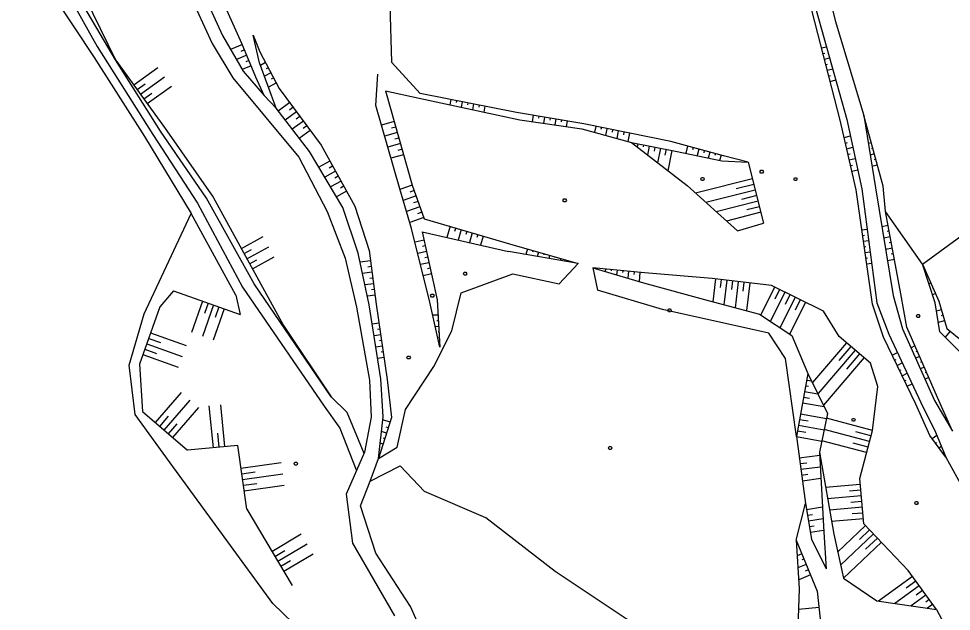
# Model space of a CAD drawing. Extents: x -664960 to -662754, y -993849 to -991145.
# Drawn here: x -663750.2 to -663555.7, y -992895.8 to -992772.1 of the extents above; entities that cross this region are included whole.
import ezdxf

# ---------------------------------------------------------------- set-up
doc = ezdxf.new("R2010")
doc.units = 0
for name, color, linetype in [('Vrstva 13', 7, 'Continuous'), ('Vrstva 27', 7, 'Continuous'), ('Vrstva 63', 7, 'Continuous')]:
    doc.layers.add(name, color=color, linetype=linetype)

msp = doc.modelspace()

# ---------------------------------------------------------------- linework, layer by layer
at = {"layer": 'Vrstva 13'}
for points in [[(-663607.388, -992805.283), (-663607.208, -992805.583), (-663607.388, -992805.883), (-663607.748, -992805.883), (-663607.928, -992805.583), (-663607.748, -992805.283), (-663607.388, -992805.283)], [(-663636.139, -992809.748), (-663635.959, -992810.048), (-663636.139, -992810.348), (-663636.499, -992810.348), (-663636.679, -992810.048), (-663636.499, -992809.748), (-663636.139, -992809.748)], [(-663656.911, -992825.058), (-663656.731, -992825.358), (-663656.911, -992825.658), (-663657.271, -992825.658), (-663657.451, -992825.358), (-663657.271, -992825.058), (-663656.911, -992825.058)], [(-663614.267, -992832.712), (-663614.087, -992833.012), (-663614.267, -992833.312), (-663614.627, -992833.312), (-663614.807, -992833.012), (-663614.627, -992832.712), (-663614.267, -992832.712)], [(-663562.406, -992833.861), (-663562.226, -992834.161), (-663562.406, -992834.461), (-663562.766, -992834.461), (-663562.946, -992834.161), (-663562.766, -992833.861), (-663562.406, -992833.861)], [(-663668.673, -992842.536), (-663668.493, -992842.836), (-663668.673, -992843.136), (-663669.033, -992843.136), (-663669.213, -992842.836), (-663669.033, -992842.536), (-663668.673, -992842.536)], [(-663575.887, -992855.549), (-663575.707, -992855.849), (-663575.887, -992856.149), (-663576.247, -992856.149), (-663576.427, -992855.849), (-663576.247, -992855.549), (-663575.887, -992855.549)], [(-663626.647, -992861.418), (-663626.467, -992861.718), (-663626.647, -992862.018), (-663627.007, -992862.018), (-663627.187, -992861.718), (-663627.007, -992861.418), (-663626.647, -992861.418)], [(-663692.22, -992864.715), (-663692.04, -992865.015), (-663692.22, -992865.315), (-663692.58, -992865.315), (-663692.76, -992865.015), (-663692.58, -992864.715), (-663692.22, -992864.715)], [(-663562.749, -992872.9), (-663562.569, -992873.2), (-663562.749, -992873.5), (-663563.109, -992873.5), (-663563.289, -992873.2), (-663563.109, -992872.9), (-663562.749, -992872.9)]]:
    msp.add_lwpolyline(points, dxfattribs=at)
at = {"layer": 'Vrstva 27'}
for p, q in [((-663696.53, -992790.81), (-663699.01, -992788.19)), ((-663676.89, -992868.66), (-663675.17, -992863.93)), ((-663680.6, -992881.58), (-663671.8, -992896.75)), ((-663665.83, -992900.77), (-663668.5, -992894.77))]:
    msp.add_line(p, q, dxfattribs=at)
for points in [[(-663726.74, -992660.813), (-663723.67, -992679.24), (-663723.11, -992692.67), (-663722.5, -992713.74), (-663720.93, -992724.62), (-663719.3, -992737.1), (-663717.9, -992753.37), (-663714.66, -992766.84), (-663709.82, -992777.33), (-663705.52, -992784.48), (-663691.77, -992801.04), (-663685.85, -992812.35), (-663682.13, -992822.13), (-663679.74, -992832.36), (-663677.04, -992847.56), (-663676.66, -992855.3)], [(-663678.13, -992862.88), (-663681.7, -992854.33), (-663685.06, -992851.05), (-663701.06, -992827.46), (-663711.05, -992809.58), (-663720.61, -992795.62), (-663729.99, -992780.72), (-663738.95, -992765.58), (-663747.07, -992751.83), (-663740.03, -992766.8), (-663733.81, -992777.91), (-663722.21, -992796.34), (-663712.91, -992810.62), (-663703.5, -992828.18), (-663686.52, -992852.99), (-663683.22, -992857.58), (-663679.79, -992866.29)], [(-663676.66, -992855.3), (-663678.1, -992862.6), (-663681.9, -992871.39), (-663680.6, -992881.58)], [(-663556.8, -992863.63), (-663549.94, -992876.15), (-663547.12, -992881.32)], [(-663668.5, -992894.77), (-663675.7, -992883.66), (-663678.89, -992873.81), (-663676.89, -992868.66)]]:
    msp.add_lwpolyline(points, dxfattribs=at)
at = {"layer": 'Vrstva 63'}
for p, q in [((-663703.556, -992777.554), (-663706.002, -992778.562)), ((-663702.642, -992779.773), (-663704.8, -992780.662)), ((-663703.099, -992778.663), (-663703.865, -992778.979)), ((-663582.717, -992778.247), (-663581.692, -992777.986)), ((-663582.421, -992779.41), (-663582.07, -992779.321)), ((-663702.185, -992780.882), (-663702.855, -992781.159)), ((-663698.732, -992781.308), (-663699.799, -992781.881)), ((-663582.125, -992780.573), (-663581.043, -992780.298)), ((-663581.828, -992781.736), (-663581.459, -992781.642)), ((-663726.222, -992785.951), (-663721.167, -992782.309)), ((-663701.727, -992781.992), (-663703.597, -992782.762)), ((-663697.596, -992783.422), (-663698.966, -992784.158)), ((-663698.164, -992782.365), (-663698.57, -992782.583)), ((-663581.532, -992782.899), (-663580.395, -992782.609)), ((-663724.82, -992787.898), (-663719.764, -992784.257)), ((-663696.46, -992785.536), (-663698.132, -992786.435)), ((-663697.028, -992784.479), (-663697.534, -992784.751)), ((-663581.236, -992784.062), (-663580.848, -992783.963)), ((-663580.94, -992785.225), (-663579.746, -992784.921)), ((-663725.521, -992786.925), (-663723.838, -992785.712)), ((-663723.417, -992789.846), (-663718.361, -992786.204)), ((-663724.119, -992788.872), (-663722.435, -992787.659)), ((-663660.028, -992789.016), (-663660.242, -992790.114)), ((-663658.85, -992789.247), (-663658.923, -992789.62)), ((-663657.672, -992789.477), (-663657.897, -992790.624)), ((-663693.667, -992789.651), (-663696.066, -992791.411)), ((-663692.958, -992790.618), (-663693.749, -992791.199)), ((-663656.495, -992789.707), (-663656.571, -992790.098)), ((-663655.317, -992789.938), (-663655.551, -992791.135)), ((-663654.139, -992790.168), (-663654.219, -992790.575)), ((-663652.962, -992790.399), (-663653.206, -992791.646)), ((-663692.248, -992791.586), (-663694.6, -992793.312)), ((-663691.538, -992792.553), (-663692.313, -992793.122)), ((-663642.894, -992792.286), (-663643.128, -992793.644)), ((-663641.711, -992792.49), (-663641.787, -992792.93)), ((-663640.529, -992792.693), (-663640.75, -992793.979)), ((-663639.346, -992792.897), (-663639.418, -992793.313)), ((-663638.164, -992793.1), (-663638.373, -992794.315)), ((-663636.981, -992793.303), (-663637.049, -992793.696)), ((-663690.828, -992793.521), (-663693.134, -992795.213)), ((-663690.118, -992794.488), (-663690.878, -992795.046)), ((-663671.866, -992793.593), (-663674.539, -992794.345)), ((-663671.542, -992794.748), (-663672.43, -992794.998)), ((-663635.798, -992793.507), (-663635.995, -992794.651)), ((-663629.842, -992794.611), (-663630.094, -992795.851)), ((-663628.666, -992794.851), (-663628.756, -992795.292)), ((-663627.49, -992795.091), (-663627.777, -992796.499)), ((-663626.314, -992795.33), (-663626.415, -992795.827)), ((-663689.408, -992795.456), (-663691.668, -992797.114)), ((-663671.217, -992795.904), (-663673.878, -992796.652)), ((-663670.892, -992797.059), (-663671.776, -992797.307)), ((-663625.138, -992795.57), (-663625.46, -992797.146)), ((-663623.963, -992795.81), (-663624.075, -992796.362)), ((-663622.787, -992796.05), (-663623.142, -992797.793)), ((-663578.034, -992796.928), (-663576.69, -992796.614)), ((-663572.981, -992795.735), (-663573.348, -992795.835)), ((-663572.667, -992796.893), (-663572.831, -992796.938)), ((-663670.567, -992798.214), (-663673.217, -992798.959)), ((-663621.051, -992798.258), (-663621.182, -992798.942)), ((-663619.872, -992798.484), (-663619.954, -992798.91)), ((-663618.694, -992798.709), (-663619.053, -992800.587)), ((-663617.515, -992798.935), (-663617.673, -992799.759)), ((-663616.336, -992799.16), (-663616.924, -992802.232)), ((-663610.659, -992798.742), (-663611.052, -992800.218)), ((-663609.5, -992799.051), (-663609.625, -992799.523)), ((-663577.76, -992798.096), (-663577.32, -992797.993)), ((-663577.487, -992799.265), (-663576.186, -992798.961)), ((-663572.353, -992798.052), (-663572.968, -992798.218)), ((-663572.039, -992799.21), (-663572.285, -992799.276)), ((-663669.917, -992800.524), (-663672.555, -992801.266)), ((-663670.242, -992799.369), (-663671.123, -992799.617)), ((-663615.158, -992799.385), (-663615.391, -992800.607)), ((-663613.979, -992799.611), (-663614.795, -992803.877)), ((-663608.34, -992799.359), (-663608.702, -992800.718)), ((-663607.18, -992799.668), (-663607.296, -992800.101)), ((-663606.021, -992799.977), (-663606.351, -992801.219)), ((-663604.861, -992800.285), (-663604.966, -992800.68)), ((-663603.701, -992800.594), (-663604.001, -992801.72)), ((-663577.214, -992800.433), (-663576.788, -992800.334)), ((-663571.725, -992800.368), (-663572.588, -992800.602)), ((-663685.302, -992801.853), (-663687.608, -992803.132)), ((-663684.72, -992802.902), (-663685.477, -992803.322)), ((-663598.02, -992802.1), (-663594.81, -992814.79)), ((-663576.941, -992801.602), (-663575.682, -992801.308)), ((-663576.668, -992802.77), (-663576.256, -992802.674)), ((-663571.097, -992802.684), (-663572.208, -992802.986)), ((-663571.411, -992801.526), (-663571.74, -992801.615)), ((-663684.138, -992803.951), (-663686.38, -992805.195)), ((-663683.555, -992805), (-663684.291, -992805.409)), ((-663576.394, -992803.939), (-663575.179, -992803.655)), ((-663682.973, -992806.05), (-663685.151, -992807.259)), ((-663668.13, -992806.88), (-663670.681, -992807.799)), ((-663597.143, -992805.568), (-663609.013, -992808.57)), ((-663596.849, -992806.731), (-663600.542, -992807.665)), ((-663681.808, -992808.148), (-663683.923, -992809.322)), ((-663682.391, -992807.099), (-663683.105, -992807.496)), ((-663667.724, -992808.009), (-663668.593, -992808.322)), ((-663596.554, -992807.894), (-663606.866, -992810.503)), ((-663667.317, -992809.138), (-663669.99, -992810.1)), ((-663666.911, -992810.267), (-663667.821, -992810.595)), ((-663595.966, -992810.221), (-663604.719, -992812.435)), ((-663596.26, -992809.058), (-663599.434, -992809.861)), ((-663704.93, -992829.86), (-663714.2, -992812.77)), ((-663666.504, -992811.396), (-663669.299, -992812.402)), ((-663666.098, -992812.525), (-663667.049, -992812.868)), ((-663595.377, -992812.548), (-663602.571, -992814.368)), ((-663595.671, -992811.385), (-663598.327, -992812.056)), ((-663561.67, -992823.35), (-663569.38, -992812.37)), ((-663665.691, -992813.654), (-663668.608, -992814.704)), ((-663600.28, -992816.43), (-663594.81, -992814.79)), ((-663666.02, -992816.64), (-663648.01, -992820.74)), ((-663660.193, -992815.469), (-663660.88, -992817.81)), ((-663659.041, -992815.807), (-663659.263, -992816.563)), ((-663657.89, -992816.145), (-663658.535, -992818.344)), ((-663656.738, -992816.483), (-663656.946, -992817.191)), ((-663574.306, -992816.18), (-663573.226, -992816.028)), ((-663568.834, -992815.315), (-663570.151, -992815.559)), ((-663568.616, -992816.495), (-663569.062, -992816.577)), ((-663703.764, -992820.111), (-663699.197, -992817.615)), ((-663665.643, -992818.371), (-663667.534, -992818.783)), ((-663655.587, -992816.82), (-663656.191, -992818.878)), ((-663654.436, -992817.158), (-663654.63, -992817.82)), ((-663653.284, -992817.496), (-663653.846, -992819.411)), ((-663574.138, -992817.369), (-663573.783, -992817.319)), ((-663573.971, -992818.557), (-663572.914, -992818.408)), ((-663568.397, -992817.675), (-663569.758, -992817.927)), ((-663703.188, -992821.164), (-663701.668, -992820.333)), ((-663702.613, -992822.217), (-663698.046, -992819.721)), ((-663665.387, -992819.544), (-663666.006, -992819.679)), ((-663644.063, -992820.177), (-663644.401, -992821.354)), ((-663642.91, -992820.508), (-663643.01, -992820.858)), ((-663573.804, -992819.745), (-663573.456, -992819.696)), ((-663567.96, -992820.034), (-663569.365, -992820.295)), ((-663568.178, -992818.854), (-663568.639, -992818.94)), ((-663702.037, -992823.27), (-663700.516, -992822.439)), ((-663701.461, -992824.323), (-663696.895, -992821.826)), ((-663665.132, -992820.716), (-663666.957, -992821.114)), ((-663664.877, -992821.889), (-663665.473, -992822.019)), ((-663641.756, -992820.84), (-663642.02, -992821.76)), ((-663640.603, -992821.171), (-663640.678, -992821.434)), ((-663639.449, -992821.502), (-663639.64, -992822.165)), ((-663638.296, -992821.833), (-663638.347, -992822.011)), ((-663637.143, -992822.164), (-663637.259, -992822.57)), ((-663573.636, -992820.933), (-663572.602, -992820.788)), ((-663573.469, -992822.122), (-663573.128, -992822.074)), ((-663567.522, -992822.394), (-663568.972, -992822.663)), ((-663567.741, -992821.214), (-663568.217, -992821.302)), ((-663676.832, -992822.687), (-663678.961, -992822.975)), ((-663676.671, -992823.877), (-663677.35, -992823.968)), ((-663664.621, -992823.061), (-663666.38, -992823.444)), ((-663664.366, -992824.234), (-663664.94, -992824.359)), ((-663630.45, -992824.11), (-663629.44, -992828.78)), ((-663627.783, -992824.377), (-663627.835, -992824.89)), ((-663626.589, -992824.496), (-663626.614, -992824.744)), ((-663573.301, -992823.31), (-663572.291, -992823.167)), ((-663676.511, -992825.066), (-663678.459, -992825.329)), ((-663676.35, -992826.255), (-663676.969, -992826.339)), ((-663664.11, -992825.406), (-663665.803, -992825.775)), ((-663625.395, -992824.615), (-663625.493, -992825.589)), ((-663624.201, -992824.735), (-663624.241, -992825.136)), ((-663623.007, -992824.854), (-663623.151, -992826.287)), ((-663621.813, -992824.974), (-663621.869, -992825.527)), ((-663620.619, -992825.093), (-663620.808, -992826.986)), ((-663604.863, -992826.446), (-663605.432, -992831.193)), ((-663560.893, -992825.115), (-663561.068, -992825.192)), ((-663560.409, -992826.213), (-663560.504, -992826.254)), ((-663676.19, -992827.444), (-663677.957, -992827.683)), ((-663603.671, -992826.589), (-663603.868, -992828.226)), ((-663602.48, -992826.732), (-663603.09, -992831.817)), ((-663601.288, -992826.874), (-663601.498, -992828.624)), ((-663600.097, -992827.017), (-663600.747, -992832.442)), ((-663598.906, -992827.16), (-663599.129, -992829.023)), ((-663597.714, -992827.303), (-663598.405, -992833.066)), ((-663592.547, -992828.147), (-663595.415, -992833.97)), ((-663559.926, -992827.311), (-663560.318, -992827.484)), ((-663559.442, -992828.409), (-663559.609, -992828.483)), ((-663717.93, -992828.95), (-663704, -992833.84)), ((-663704.93, -992829.86), (-663704, -992833.84)), ((-663675.869, -992829.823), (-663677.455, -992830.037)), ((-663676.029, -992828.634), (-663676.588, -992828.709)), ((-663590.394, -992829.208), (-663593.39, -992835.291)), ((-663591.47, -992828.678), (-663592.447, -992830.66)), ((-663588.241, -992830.268), (-663591.365, -992836.612)), ((-663589.317, -992829.738), (-663590.336, -992831.807)), ((-663558.958, -992829.507), (-663559.568, -992829.776)), ((-663711.845, -992831.086), (-663714.152, -992837.657)), ((-663709.581, -992831.881), (-663711.887, -992838.452)), ((-663710.713, -992831.483), (-663711.481, -992833.672)), ((-663708.448, -992832.278), (-663709.217, -992834.467)), ((-663586.088, -992831.329), (-663589.341, -992837.932)), ((-663587.164, -992830.799), (-663588.226, -992832.954)), ((-663707.316, -992832.676), (-663709.623, -992839.247)), ((-663662.744, -992833.973), (-663663.821, -992834.039)), ((-663557.741, -992832.885), (-663558.753, -992833.18)), ((-663557.406, -992834.038), (-663557.792, -992834.15)), ((-663675.035, -992835.711), (-663676.445, -992835.915)), ((-663662.67, -992835.17), (-663662.965, -992835.188)), ((-663557.07, -992835.19), (-663558.376, -992835.57)), ((-663722.688, -992837.723), (-663715.308, -992840.355)), ((-663674.691, -992838.086), (-663676.08, -992838.287)), ((-663674.863, -992836.898), (-663675.329, -992836.966)), ((-663662.596, -992836.368), (-663663.29, -992836.411)), ((-663662.523, -992837.566), (-663662.69, -992837.576)), ((-663555.92, -992837.333), (-663556.956, -992838.602)), ((-663723.495, -992839.983), (-663716.114, -992842.616)), ((-663723.092, -992838.853), (-663720.634, -992839.73)), ((-663674.519, -992839.273), (-663674.978, -992839.34)), ((-663662.449, -992838.763), (-663662.759, -992838.783)), ((-663577.518, -992839.752), (-663584.647, -992848.084)), ((-663723.898, -992841.114), (-663721.44, -992841.99)), ((-663674.347, -992840.461), (-663675.716, -992840.659)), ((-663674.175, -992841.649), (-663674.627, -992841.714)), ((-663575.694, -992841.313), (-663583.492, -992850.427)), ((-663576.606, -992840.533), (-663579.091, -992843.437)), ((-663568.016, -992842.333), (-663566.909, -992841.794)), ((-663563.233, -992840.441), (-663564.063, -992840.803)), ((-663562.754, -992841.541), (-663563.027, -992841.66)), ((-663724.301, -992842.244), (-663716.921, -992844.876)), ((-663674.003, -992842.836), (-663675.352, -992843.032)), ((-663573.871, -992842.873), (-663582.338, -992852.769)), ((-663574.782, -992842.093), (-663577.491, -992845.258)), ((-663567.491, -992843.412), (-663567.128, -992843.235)), ((-663566.966, -992844.49), (-663565.892, -992843.967)), ((-663562.274, -992842.641), (-663563.087, -992842.996)), ((-663561.794, -992843.741), (-663562.063, -992843.858)), ((-663566.44, -992845.569), (-663566.088, -992845.398)), ((-663561.315, -992844.841), (-663562.112, -992845.189)), ((-663560.835, -992845.941), (-663561.098, -992846.056)), ((-663585.828, -992847.55), (-663584.819, -992847.734)), ((-663565.915, -992846.648), (-663564.874, -992846.141)), ((-663565.389, -992847.727), (-663565.048, -992847.561)), ((-663560.356, -992847.041), (-663561.137, -992847.381)), ((-663586.043, -992848.73), (-663585.416, -992848.845)), ((-663564.864, -992848.806), (-663563.857, -992848.315)), ((-663721.656, -992856.424), (-663716.233, -992850.145)), ((-663719.84, -992857.993), (-663714.417, -992851.714)), ((-663586.474, -992851.091), (-663585.263, -992851.312)), ((-663586.258, -992849.911), (-663583.498, -992850.414)), ((-663718.024, -992859.561), (-663712.601, -992853.282)), ((-663709.597, -992861.665), (-663710.451, -992852.922)), ((-663707.209, -992861.431), (-663708.062, -992852.689)), ((-663586.689, -992852.272), (-663582.177, -992853.094)), ((-663720.748, -992857.208), (-663718.942, -992855.117)), ((-663587.109, -992854.578), (-663581.673, -992855.569)), ((-663572.12, -992858.04), (-663581.666, -992855.535)), ((-663718.932, -992858.777), (-663717.126, -992856.686)), ((-663672.726, -992856.359), (-663674.263, -992855.862)), ((-663673.095, -992857.501), (-663673.529, -992857.36)), ((-663587.54, -992856.939), (-663582.165, -992857.919)), ((-663587.324, -992855.758), (-663585.524, -992856.087)), ((-663708.403, -992861.548), (-663708.687, -992858.637)), ((-663673.463, -992858.643), (-663674.537, -992858.296)), ((-663587.97, -992859.3), (-663582.656, -992860.269)), ((-663587.755, -992858.119), (-663585.975, -992858.444)), ((-663572.729, -992860.361), (-663582.158, -992857.887)), ((-663572.425, -992859.201), (-663575.584, -992858.372)), ((-663559.643, -992859.763), (-663558.702, -992859.071)), ((-663674.2, -992860.926), (-663674.81, -992860.73)), ((-663673.832, -992859.785), (-663674.112, -992859.694)), ((-663573.338, -992862.683), (-663582.65, -992860.239)), ((-663573.034, -992861.522), (-663576.154, -992860.703)), ((-663558.932, -992860.729), (-663558.697, -992860.557)), ((-663558.221, -992861.696), (-663557.751, -992861.351)), ((-663675.17, -992863.93), (-663671.25, -992861.53)), ((-663674.938, -992863.21), (-663675.084, -992863.163)), ((-663674.569, -992862.068), (-663674.695, -992862.028)), ((-663587.363, -992863.794), (-663583.119, -992863.221)), ((-663557.511, -992862.663), (-663557.432, -992862.606)), ((-663703.85, -992865.935), (-663695.481, -992864.742)), ((-663587.202, -992864.983), (-663585.821, -992864.797)), ((-663556.8, -992863.63), (-663556.8, -992863.63)), ((-663703.681, -992867.123), (-663700.894, -992866.726)), ((-663703.511, -992868.311), (-663695.142, -992867.118)), ((-663676.89, -992868.66), (-663670.6, -992865.47)), ((-663587.042, -992866.172), (-663582.992, -992865.625)), ((-663586.881, -992867.362), (-663585.565, -992867.184)), ((-663703.342, -992869.499), (-663700.555, -992869.102)), ((-663586.72, -992868.551), (-663582.865, -992868.03)), ((-663703.172, -992870.687), (-663694.803, -992869.494)), ((-663574.649, -992869.314), (-663581.878, -992869.973)), ((-663574.54, -992870.509), (-663576.916, -992870.726)), ((-663574.432, -992871.705), (-663581.467, -992872.346)), ((-663574.323, -992872.9), (-663576.633, -992873.11)), ((-663702.63, -992874.49), (-663693.14, -992890.43)), ((-663588.04, -992880.95), (-663586.08, -992873.29)), ((-663585.858, -992874.582), (-663582.55, -992874.013)), ((-663574.214, -992874.095), (-663581.056, -992874.718)), ((-663585.654, -992875.765), (-663584.599, -992875.583)), ((-663585.451, -992876.947), (-663582.423, -992876.426)), ((-663573.996, -992876.485), (-663580.645, -992877.091)), ((-663574.105, -992875.29), (-663576.351, -992875.494)), ((-663585.247, -992878.13), (-663584.285, -992877.965)), ((-663585.044, -992879.313), (-663582.295, -992878.84)), ((-663573.542, -992877.918), (-663579.369, -992883.434)), ((-663572.717, -992878.79), (-663574.831, -992880.791)), ((-663697.377, -992883.313), (-663691.257, -992879.669)), ((-663571.892, -992879.661), (-663578.764, -992886.167)), ((-663571.067, -992880.532), (-663573.53, -992882.864)), ((-663696.15, -992885.375), (-663690.03, -992881.731)), ((-663570.242, -992881.404), (-663578.16, -992888.9)), ((-663696.764, -992884.344), (-663694.726, -992883.13)), ((-663694.922, -992887.437), (-663688.802, -992883.793)), ((-663586.857, -992883.793), (-663587.826, -992884.197)), ((-663695.536, -992886.406), (-663693.498, -992885.192)), ((-663585.934, -992886.009), (-663587.659, -992886.727)), ((-663586.396, -992884.901), (-663586.844, -992885.088)), ((-663585.012, -992888.225), (-663587.493, -992889.257)), ((-663585.473, -992887.117), (-663586.174, -992887.408)), ((-663563.772, -992888.52), (-663570.869, -992893.683)), ((-663578.16, -992888.9), (-663578.16, -992888.9)), ((-663562.36, -992890.461), (-663567.458, -992894.169)), ((-663563.066, -992889.491), (-663565.097, -992890.968)), ((-663560.949, -992892.402), (-663564.047, -992894.656)), ((-663561.655, -992891.431), (-663563.019, -992892.424)), ((-663560.243, -992893.372), (-663560.942, -992893.881)), ((-663559.537, -992894.342), (-663560.636, -992895.142)), ((-663583.258, -992894.991), (-663587.533, -992895.443))]:
    msp.add_line(p, q, dxfattribs=at)
for points in [[(-663717.47, -992690.93), (-663688.56, -992701.81), (-663665.72, -992705.89), (-663663.12, -992709.42), (-663663.27, -992721.2), (-663665.23, -992727.21), (-663670.19, -992746.8), (-663672.76, -992769.22), (-663672.43, -992781.22), (-663666.45, -992787.76)], [(-663750.22, -992735.49), (-663747.07, -992751.83), (-663742.84, -992767.59), (-663734.45, -992780.25), (-663723.96, -992796.72), (-663714.2, -992812.77)], [(-663587.01, -992749.55), (-663583.75, -992756.81), (-663579.92, -992772.55), (-663573.91, -992792.31)], [(-663747.07, -992751.83), (-663737.92, -992764.43), (-663729.99, -992780.72), (-663719.82, -992794.84), (-663709.62, -992809.4), (-663694.99, -992836.16), (-663685.06, -992851.05)], [(-663712.24, -992765.73), (-663707.68, -992775.63), (-663703.41, -992783.09), (-663699.01, -992788.19)], [(-663699.01, -992788.19), (-663700.76, -992784.34), (-663703.64, -992777.35), (-663709.26, -992764.85)], [(-663556.8, -992863.63), (-663560.13, -992859.1), (-663563.04, -992852.55), (-663569.82, -992838.63), (-663572.12, -992831.69), (-663575.48, -992807.85), (-663578.87, -992793.35), (-663584.66, -992770.62), (-663586.04, -992764.39), (-663583.84, -992770.33), (-663577.42, -992793.21), (-663574.33, -992807.61), (-663571.21, -992831.41), (-663568.69, -992837.99), (-663562.01, -992852.26), (-663558.97, -992858.43), (-663556.8, -992863.63)], [(-663675.17, -992863.93), (-663674.19, -992855.21), (-663674.7, -992847.28), (-663677.07, -992831.84), (-663679.37, -992821.06), (-663682.62, -992811.51), (-663689.58, -992799.82), (-663696.53, -992790.81), (-663699.99, -992781.36), (-663701.27, -992775.61), (-663699.94, -992779.06), (-663695.84, -992786.69), (-663687.13, -992798.56), (-663680.07, -992811.28), (-663677.13, -992820.48), (-663675.61, -992831.74), (-663673.34, -992847.41), (-663672.41, -992855.38), (-663675.17, -992863.93)], [(-663668.24, -992815.93), (-663670.72, -992807.67), (-663675.71, -992790.26), (-663675.32, -992783.71)], [(-663673.67, -992787.18), (-663668.13, -992806.88), (-663665.61, -992813.88), (-663647.85, -992819.09), (-663633.5, -992823.21), (-663648.01, -992820.74)], [(-663673.67, -992787.18), (-663666.69, -992788.71), (-663645.7, -992793.28), (-663632.75, -992795.11), (-663622.4, -992798), (-663613.2, -992799.76), (-663603.53, -992801.82), (-663598.02, -992802.1), (-663603.19, -992800.73), (-663614.2, -992797.8), (-663632.35, -992794.1), (-663646.36, -992791.69), (-663666.45, -992787.76)], [(-663569.38, -992812.37), (-663569.9, -992807.1), (-663573.91, -992792.31), (-663571.5, -992807.43), (-663567.77, -992829.91), (-663565.83, -992836.83), (-663559.18, -992851.78), (-663555.42, -992858.21), (-663558.56, -992851.16), (-663564.96, -992836.48), (-663566.2, -992829.53), (-663569.38, -992812.37)], [(-663622.4, -992798), (-663610.78, -992806.98), (-663600.28, -992816.43)], [(-663595.05, -992803.77), (-663594.87, -992804.07), (-663595.05, -992804.37), (-663595.41, -992804.37), (-663595.59, -992804.07), (-663595.41, -992803.77), (-663595.05, -992803.77)], [(-663587.99, -992805.32), (-663587.81, -992805.62), (-663587.99, -992805.92), (-663588.35, -992805.92), (-663588.53, -992805.62), (-663588.35, -992805.32), (-663587.99, -992805.32)], [(-663665.9, -992919.46), (-663675.29, -992912.19), (-663684.52, -992906.45), (-663697.2, -992894.2), (-663718.63, -992864.8), (-663725.92, -992854.74), (-663727.2, -992844.43), (-663724.03, -992833.73), (-663714.2, -992812.77)], [(-663561.67, -992823.35), (-663546.17, -992812), (-663511.97, -992819.29), (-663514.07, -992850.06), (-663525.13, -992848.61), (-663542.14, -992844.05), (-663548.16, -992842.2)], [(-663666.02, -992816.64), (-663662.94, -992830.78), (-663662.33, -992840.7), (-663664.43, -992831.32), (-663668.24, -992815.93)], [(-663671.25, -992861.53), (-663669.53, -992853.7), (-663663.6, -992844.74), (-663659.84, -992837.27), (-663657.91, -992829.37), (-663647.12, -992825.38), (-663637.44, -992827.46), (-663633.5, -992823.21)], [(-663583.15, -992862.63), (-663580.19, -992879.72), (-663578.16, -992888.9), (-663571.17, -992893.64), (-663558.76, -992895.41), (-663564.66, -992887.3), (-663573.9, -992877.54), (-663574.76, -992868.1), (-663572.12, -992858.04), (-663571.01, -992848.92), (-663572.53, -992844.02), (-663579.04, -992838.45), (-663582.31, -992833.19), (-663593.15, -992827.85), (-663605.58, -992826.36), (-663619.65, -992825.19), (-663630.45, -992824.11), (-663619.89, -992827.26), (-663606.38, -992830.94), (-663595.69, -992833.79), (-663588.9, -992838.22), (-663585.58, -992846.19), (-663587.97, -992859.3), (-663586.08, -992873.29), (-663584.8, -992880.73), (-663581.78, -992886.97)], [(-663561.67, -992823.35), (-663558.27, -992831.07), (-663556.61, -992836.77), (-663553.35, -992839.43), (-663548.16, -992842.2), (-663553.94, -992841.56), (-663558.07, -992837.51), (-663559.03, -992831.42), (-663561.67, -992823.35)], [(-663717.93, -992828.95), (-663720.74, -992832.26), (-663725.02, -992844.26), (-663724.37, -992854.08), (-663714.98, -992862.19)], [(-663663.75, -992829.62), (-663663.57, -992829.92), (-663663.75, -992830.22), (-663664.11, -992830.22), (-663664.29, -992829.92), (-663664.11, -992829.62), (-663663.75, -992829.62)], [(-663587.97, -992859.3), (-663590.25, -992843.08), (-663593.69, -992837.73), (-663615.93, -992832.84), (-663629.44, -992828.78)], [(-663585.58, -992846.19), (-663581.46, -992854.55), (-663583.15, -992862.63), (-663582.27, -992879.32), (-663581.78, -992886.97)], [(-663702.63, -992874.49), (-663704.53, -992861.17), (-663714.98, -992862.19)], [(-663597.3, -992938.06), (-663604.11, -992933.27), (-663608.8, -992908.95), (-663617.86, -992901.11), (-663638.28, -992887.47), (-663652.76, -992876.31), (-663665.54, -992870.82), (-663670.6, -992865.47)], [(-663588.04, -992880.95), (-663583.62, -992891.57), (-663582.39, -992903.19), (-663581.24, -992912.36), (-663578.68, -992912.79), (-663572.3, -992903.97), (-663564.38, -992901.13), (-663568.91, -992904.93), (-663572.07, -992908.74), (-663574.92, -992915.8), (-663580.23, -992920.37), (-663584.35, -992921.68), (-663587.52, -992920.61)], [(-663588.04, -992880.95), (-663587.37, -992891.12), (-663587.9, -992905.16), (-663587.52, -992920.61)], [(-663558.76, -992895.41), (-663555.95, -992900.61), (-663553.28, -992908.14), (-663555.71, -992913.11), (-663558.56, -992914.53), (-663569.41, -992917.2), (-663577.02, -992922.39), (-663583.53, -992932.72)]]:
    msp.add_lwpolyline(points, dxfattribs=at)

doc.saveas('drawing.dxf')
